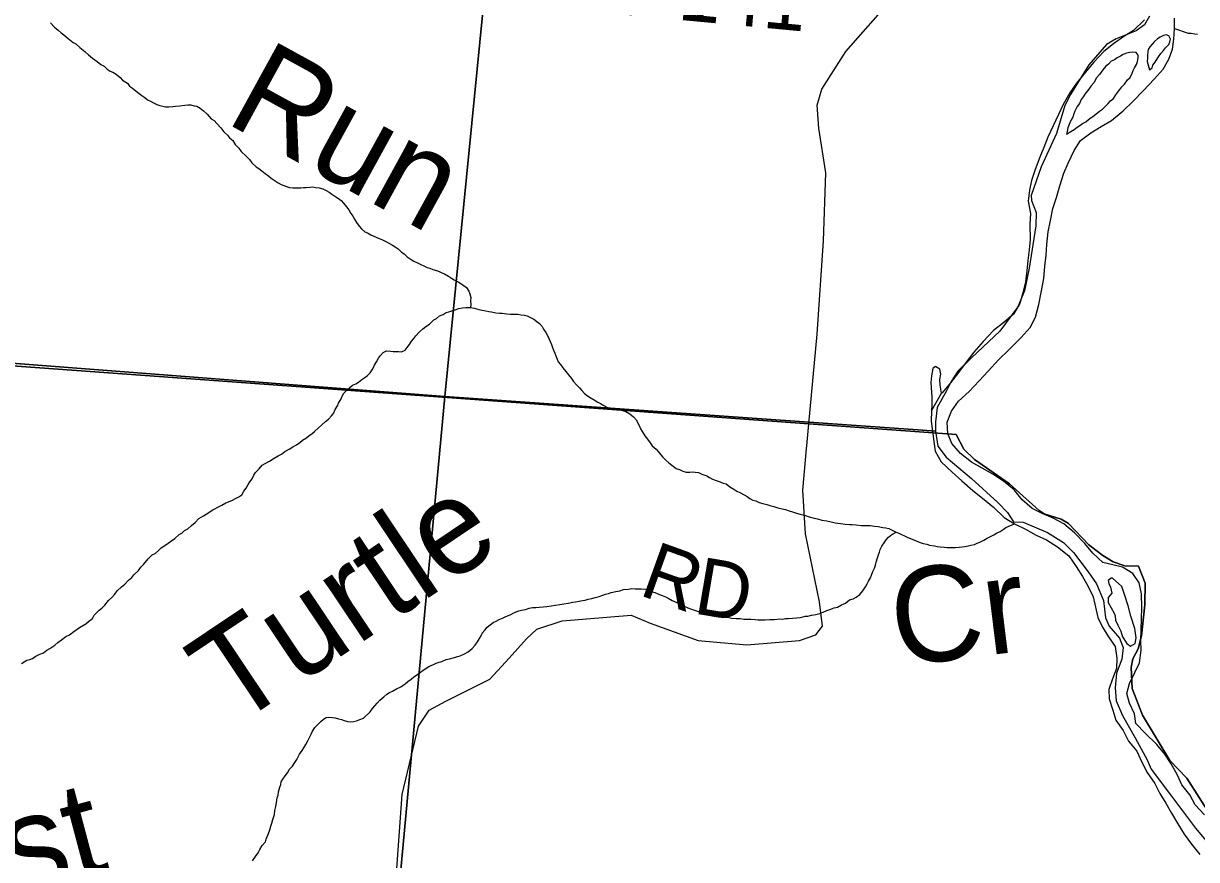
# Model space of a CAD drawing. Extents: x 0 to 1064, y 0 to 440.
# Drawn here: x 308.74 to 327.38, y 277.54 to 290.82 of the extents above; entities that cross this region are included whole.
import ezdxf

# ---------------------------------------------------------------- set-up
doc = ezdxf.new("R2010")
doc.units = 0
for name, color, linetype in [('GM_X_Major_River', 7, 'Continuous'), ('GM_X_Minor_River', 7, 'Continuous'), ('GM_X_Minor_River_Text', 7, 'Continuous'), ('GM_X_Section', 7, 'Continuous'), ('GM_X_Township', 7, 'Continuous'), ('GM_X_Township_Road', 7, 'Continuous'), ('GM_X_Township_Road_Text', 7, 'Continuous')]:
    doc.layers.add(name, color=color, linetype=linetype)

msp = doc.modelspace()

# ---------------------------------------------------------------- linework, layer by layer
at = {"layer": 'GM_X_Major_River'}
msp.add_line((323.172, 284.666), (323.328, 284.949), dxfattribs=at)
for points in [[(326.554, 290.88), (326.381, 290.713), (326.228, 290.619), (326.062, 290.5), (325.909, 290.381), (325.748, 290.207), (325.618, 290.052), (325.476, 289.878), (325.37, 289.722), (325.264, 289.535), (325.188, 289.379), (325.101, 289.198), (325.019, 289.018), (324.956, 288.855), (324.892, 288.698), (324.817, 288.505), (324.759, 288.33), (324.726, 288.173), (324.705, 288.003), (324.745, 287.802), (324.73, 287.627), (324.738, 287.39), (324.724, 287.226), (324.703, 287.057), (324.682, 286.893), (324.661, 286.718), (324.622, 286.542), (324.571, 286.373), (324.471, 286.205), (324.317, 286.074), (324.157, 285.943), (323.99, 285.769), (323.842, 285.602), (323.718, 285.44), (323.6, 285.278), (323.47, 285.116), (323.34, 284.955), (323.328, 284.949)], [(327.023, 290.576), (327.032, 290.746), (327.034, 290.909)], [(327.511, 278.246), (327.362, 278.406), (327.273, 278.565), (327.148, 278.725), (327.078, 278.878), (326.977, 279.061), (326.876, 279.215), (326.751, 279.368), (326.566, 279.547), (326.416, 279.701), (326.394, 279.853), (326.318, 280.024), (326.272, 280.177), (326.317, 280.334), (326.399, 280.508), (326.474, 280.665), (326.501, 280.865), (326.498, 281.016), (326.5, 281.186), (326.509, 281.362), (326.512, 281.544), (326.509, 281.762), (326.469, 281.933), (326.368, 282.086), (326.206, 282.186), (326.049, 282.219), (325.891, 282.257), (325.736, 282.405), (325.605, 282.559), (325.443, 282.732), (325.275, 282.874), (325.101, 282.961), (324.926, 283.037), (324.769, 283.118), (324.613, 283.254), (324.482, 283.414), (324.314, 283.55), (324.146, 283.662), (323.977, 283.755), (323.803, 283.855), (323.629, 283.991), (323.492, 284.151), (323.427, 284.31), (323.418, 284.486), (323.487, 284.661), (323.599, 284.823), (323.766, 284.978), (323.926, 285.146), (324.068, 285.301), (324.235, 285.481), (324.401, 285.636), (324.593, 285.833), (324.735, 285.995), (324.822, 286.157), (324.874, 286.356), (324.914, 286.55), (324.954, 286.774), (324.969, 286.968), (324.99, 287.143), (325.004, 287.313), (325.026, 287.513), (325.059, 287.694), (325.098, 287.882), (325.156, 288.057), (325.207, 288.244), (325.271, 288.443), (325.34, 288.606), (325.435, 288.805), (325.54, 288.967), (325.7, 289.086), (325.866, 289.186), (326.031, 289.281), (326.216, 289.436), (326.37, 289.585), (326.537, 289.758), (326.709, 289.938), (326.852, 290.099), (326.939, 290.256), (327.002, 290.418), (327.023, 290.576)], [(326.765, 290.278), (326.777, 290.294), (326.815, 290.349), (326.859, 290.396), (326.89, 290.438), (326.94, 290.492), (326.96, 290.535), (326.967, 290.577), (326.943, 290.626), (326.901, 290.645), (326.858, 290.634), (326.803, 290.604), (326.759, 290.581), (326.716, 290.539), (326.678, 290.497), (326.641, 290.455), (326.615, 290.413), (326.608, 290.371), (326.601, 290.322), (326.6, 290.273), (326.599, 290.219), (326.632, 290.09)], [(325.728, 289.343), (325.838, 289.429), (325.887, 289.465), (325.931, 289.507), (325.975, 289.554), (326.012, 289.596), (326.062, 289.632), (326.087, 289.674), (326.125, 289.728), (326.163, 289.776), (326.194, 289.818), (326.238, 289.86), (326.282, 289.926), (326.326, 289.968), (326.358, 290.034), (326.377, 290.077), (326.396, 290.119), (326.428, 290.173), (326.441, 290.222), (326.455, 290.276), (326.456, 290.319), (326.42, 290.362), (326.365, 290.369), (326.322, 290.364), (326.267, 290.353), (326.218, 290.329), (326.175, 290.306), (326.119, 290.276), (326.076, 290.246), (326.027, 290.223), (325.983, 290.175), (325.939, 290.145), (325.895, 290.085), (325.839, 290.013), (325.789, 289.953), (325.757, 289.887), (325.7, 289.827), (325.669, 289.779), (325.606, 289.701), (325.581, 289.659), (325.549, 289.617), (325.523, 289.551), (325.486, 289.503), (325.447, 289.43), (325.434, 289.388), (325.415, 289.333), (325.389, 289.291), (325.37, 289.243), (325.338, 289.164), (325.324, 289.11), (325.317, 289.067)], [(326.632, 290.09), (326.676, 290.12), (326.689, 290.162), (326.727, 290.21), (326.765, 290.278)], [(325.317, 289.067), (325.385, 289.109), (325.435, 289.138), (325.484, 289.174), (325.528, 289.204), (325.571, 289.233), (325.621, 289.263), (325.664, 289.298), (325.707, 289.328), (325.728, 289.343)], [(323.328, 284.949), (323.306, 285.076), (323.301, 285.167), (323.32, 285.252), (323.304, 285.331), (323.231, 285.375), (323.188, 285.339), (323.168, 285.224), (323.161, 285.121), (323.165, 285.036), (323.175, 284.89), (323.173, 284.763), (323.172, 284.666)], [(323.172, 284.666), (323.163, 284.502), (323.185, 284.344), (323.207, 284.18), (323.229, 284.028), (323.323, 283.857), (323.497, 283.696), (323.652, 283.554), (323.826, 283.4), (323.982, 283.282), (324.156, 283.14), (324.323, 282.973), (324.486, 282.874), (324.661, 282.786), (324.835, 282.693), (324.998, 282.617), (325.172, 282.505), (325.352, 282.363), (325.471, 282.197), (325.572, 282.038), (325.655, 281.885), (325.737, 281.714), (325.777, 281.549), (325.811, 281.385), (325.888, 281.232), (325.982, 281.079), (326.089, 280.926), (326.117, 280.737), (326.108, 280.574), (326.045, 280.411), (325.987, 280.242), (325.991, 280.09), (326.049, 279.913), (326.101, 279.755), (326.214, 279.589), (326.303, 279.418), (326.434, 279.258), (326.51, 279.087), (326.599, 278.922), (326.717, 278.744), (326.8, 278.585), (326.895, 278.432), (326.983, 278.273), (327.084, 278.107), (327.185, 277.942), (327.303, 277.782), (327.434, 277.616)], [(326.048, 282.01), (326.027, 282.007), (325.978, 281.971), (325.989, 281.922), (326.013, 281.867), (326.036, 281.77), (325.98, 281.704), (325.979, 281.625), (326.073, 281.454), (326.091, 281.411), (326.096, 281.344)], [(326.096, 281.344), (326.131, 281.265), (326.178, 281.167), (326.207, 281.076), (326.272, 280.971), (326.332, 280.928), (326.406, 280.969), (326.425, 281.06), (326.403, 281.212), (326.34, 281.407), (326.294, 281.572), (326.242, 281.736), (326.195, 281.877), (326.048, 282.01)]]:
    msp.add_lwpolyline(points, dxfattribs=at)
at = {"layer": 'GM_X_Minor_River'}
for points in [[(309.165, 290.832), (309.23, 290.763), (309.289, 290.719), (309.337, 290.675), (309.378, 290.643), (309.449, 290.586), (309.526, 290.523), (309.568, 290.498), (309.633, 290.441), (309.71, 290.378), (309.77, 290.328), (309.835, 290.271), (309.906, 290.22), (309.965, 290.17), (310.019, 290.144), (310.066, 290.1), (310.114, 290.068), (310.156, 290.049), (310.21, 290.017), (310.275, 289.966), (310.31, 289.922), (310.388, 289.878), (310.423, 289.828), (310.471, 289.796), (310.53, 289.746), (310.577, 289.714), (310.619, 289.682), (310.667, 289.65), (310.708, 289.613), (310.756, 289.587), (310.804, 289.561), (310.858, 289.535), (310.906, 289.522), (310.954, 289.508), (310.997, 289.501), (311.045, 289.499), (311.112, 289.503), (311.155, 289.508), (311.222, 289.518), (311.302, 289.528), (311.351, 289.532), (311.399, 289.531), (311.448, 289.517), (311.49, 289.51), (311.544, 289.478), (311.597, 289.434), (311.656, 289.383), (311.721, 289.308), (311.769, 289.283)], [(327.032, 290.746), (327.25, 290.67), (327.299, 290.669), (327.353, 290.662), (327.396, 290.655)], [(311.769, 289.283), (311.81, 289.233), (311.874, 289.164), (311.921, 289.102), (311.98, 289.051), (312.009, 289.008), (312.063, 288.964), (312.103, 288.902), (312.162, 288.845), (312.197, 288.79), (312.274, 288.714), (312.327, 288.664), (312.368, 288.608), (312.438, 288.546), (312.48, 288.52), (312.528, 288.482), (312.581, 288.438), (312.635, 288.4), (312.676, 288.368), (312.736, 288.324), (312.783, 288.292), (312.831, 288.266), (312.873, 288.247), (312.915, 288.233), (312.964, 288.22), (313.018, 288.212), (313.079, 288.21), (313.146, 288.214), (313.189, 288.219), (313.231, 288.217), (313.292, 288.222), (313.335, 288.226), (313.378, 288.219), (313.438, 288.211), (313.493, 288.197), (313.547, 288.171), (313.594, 288.146), (313.636, 288.114), (313.701, 288.069), (313.743, 288.044), (313.785, 288.012), (313.826, 287.968), (313.873, 287.912), (313.908, 287.863), (313.942, 287.807), (313.971, 287.764), (314, 287.714), (314.029, 287.659), (314.07, 287.603), (314.111, 287.559), (314.164, 287.515), (314.206, 287.495), (314.26, 287.463)], [(314.26, 287.463), (314.39, 287.406), (314.445, 287.387), (314.505, 287.355), (314.553, 287.33), (314.601, 287.299), (314.643, 287.273), (314.692, 287.242), (314.745, 287.192), (314.787, 287.161), (314.835, 287.118), (314.901, 287.074), (314.943, 287.049), (314.998, 287.023), (315.04, 286.998), (315.112, 286.967), (315.155, 286.948), (315.197, 286.935), (315.245, 286.915), (315.3, 286.896), (315.342, 286.883), (315.385, 286.864), (315.427, 286.845), (315.493, 286.807), (315.541, 286.776), (315.583, 286.751), (315.644, 286.72), (315.686, 286.694), (315.728, 286.663), (315.776, 286.626), (315.817, 286.57), (315.834, 286.527), (315.845, 286.472), (315.844, 286.418), (315.849, 286.357), (315.842, 286.308)], [(314.248, 285.272), (314.289, 285.338), (314.314, 285.393), (314.346, 285.447), (314.378, 285.507), (314.409, 285.549), (314.453, 285.597), (314.509, 285.62), (314.57, 285.619), (314.612, 285.612), (314.661, 285.612), (314.704, 285.611), (314.746, 285.604), (314.802, 285.633), (314.833, 285.675), (314.871, 285.723), (314.902, 285.778), (314.94, 285.819), (314.971, 285.861), (315.028, 285.921), (315.084, 285.969), (315.133, 286.011), (315.189, 286.046), (315.258, 286.112), (315.301, 286.135), (315.351, 286.177), (315.406, 286.2), (315.456, 286.23), (315.499, 286.241), (315.548, 286.259), (315.597, 286.276), (315.658, 286.293), (315.714, 286.304), (315.769, 286.309), (315.842, 286.308), (315.903, 286.301), (315.975, 286.281), (316.03, 286.268), (316.085, 286.255), (316.133, 286.248), (316.176, 286.241), (316.243, 286.228), (316.303, 286.221), (316.346, 286.22), (316.419, 286.212), (316.48, 286.205), (316.541, 286.204), (316.596, 286.203), (316.644, 286.196), (316.699, 286.189), (316.742, 286.176), (316.796, 286.151), (316.85, 286.125), (316.898, 286.088), (316.94, 286.057), (316.982, 286.007), (317.005, 285.964), (317.041, 285.915), (317.064, 285.866), (317.093, 285.81), (317.128, 285.725), (317.145, 285.676), (317.162, 285.633), (317.18, 285.584), (317.197, 285.541), (317.22, 285.492), (317.238, 285.449), (317.273, 285.405), (317.309, 285.35), (317.356, 285.294), (317.398, 285.239), (317.445, 285.183), (317.481, 285.134), (317.528, 285.084), (317.576, 285.035), (317.612, 284.992), (317.653, 284.942), (317.701, 284.905), (317.743, 284.88), (317.809, 284.842), (317.864, 284.804), (317.906, 284.785), (317.96, 284.754), (318.008, 284.729), (318.057, 284.709), (318.111, 284.696), (318.154, 284.689), (318.208, 284.682), (318.257, 284.675), (318.312, 284.656), (318.372, 284.619), (318.432, 284.575), (318.479, 284.519), (318.503, 284.47), (318.526, 284.427), (318.543, 284.384), (318.573, 284.341), (318.614, 284.273), (318.656, 284.218), (318.697, 284.162), (318.732, 284.113)], [(314.161, 285.196), (314.204, 285.231), (314.248, 285.272)], [(308.88, 280.733), (308.924, 280.762), (308.998, 280.802), (309.054, 280.825), (309.11, 280.865), (309.154, 280.894), (309.234, 280.947), (309.285, 280.988), (309.341, 281.028), (309.409, 281.081), (309.471, 281.109), (309.54, 281.162), (309.627, 281.226), (309.727, 281.283), (309.77, 281.319), (309.833, 281.371), (309.859, 281.419), (309.941, 281.502), (309.984, 281.531), (310.029, 281.578), (310.086, 281.655), (310.142, 281.702), (310.187, 281.755), (310.225, 281.808), (310.294, 281.873), (310.35, 281.914), (310.407, 281.979), (310.457, 282.02), (310.489, 282.061), (310.564, 282.132), (310.603, 282.185), (310.647, 282.226), (310.717, 282.315), (310.78, 282.38), (310.829, 282.403), (310.885, 282.45), (310.923, 282.491), (310.998, 282.537), (311.073, 282.59), (311.141, 282.642), (311.21, 282.701), (311.254, 282.724), (311.298, 282.765), (311.347, 282.794), (311.41, 282.846), (311.466, 282.893), (311.523, 282.958), (311.598, 282.998), (311.641, 283.027), (311.747, 283.097), (311.846, 283.149), (311.89, 283.172), (311.952, 283.206), (311.995, 283.223), (312.057, 283.251), (312.106, 283.274), (312.162, 283.303), (312.205, 283.332), (312.238, 283.392), (312.276, 283.439), (312.308, 283.499), (312.334, 283.54), (312.372, 283.588), (312.399, 283.648), (312.424, 283.689), (312.481, 283.748), (312.532, 283.807), (312.581, 283.83), (312.649, 283.871), (312.724, 283.917), (312.786, 283.951), (312.836, 283.98), (312.892, 284.021), (312.96, 284.061), (313.016, 284.096), (313.078, 284.13), (313.128, 284.165), (313.172, 284.2), (313.234, 284.241), (313.278, 284.276), (313.321, 284.305), (313.365, 284.34), (313.428, 284.399), (313.472, 284.44), (313.535, 284.499), (313.585, 284.534), (313.635, 284.587), (313.667, 284.628), (313.693, 284.688), (313.726, 284.748), (313.745, 284.79), (313.784, 284.861), (313.804, 284.903), (313.83, 284.951), (313.88, 285.004), (313.924, 285.039), (313.968, 285.074), (314.017, 285.097), (314.061, 285.126), (314.117, 285.167), (314.161, 285.196)], [(318.732, 284.113), (318.792, 284.057), (318.846, 283.995), (318.893, 283.939), (318.947, 283.884), (318.995, 283.84), (319.043, 283.803), (319.109, 283.753), (319.163, 283.734), (319.217, 283.708), (319.272, 283.695), (319.327, 283.694), (319.37, 283.699), (319.412, 283.693), (319.467, 283.686), (319.521, 283.66), (319.6, 283.634), (319.642, 283.609), (319.69, 283.584), (319.745, 283.559), (319.811, 283.539), (319.86, 283.52), (319.908, 283.507), (319.962, 283.463), (320.028, 283.426), (320.077, 283.394), (320.125, 283.369), (320.191, 283.331), (320.239, 283.306), (320.281, 283.275), (320.33, 283.25), (320.378, 283.237), (320.432, 283.211), (320.487, 283.198), (320.554, 283.179), (320.602, 283.166), (320.663, 283.146), (320.729, 283.127), (320.796, 283.113), (320.851, 283.1), (320.905, 283.081), (320.96, 283.062), (321.026, 283.042), (321.081, 283.029), (321.166, 283.003), (321.226, 282.984), (321.305, 282.964), (321.36, 282.951), (321.426, 282.931), (321.505, 282.918), (321.572, 282.904), (321.639, 282.891), (321.724, 282.877), (321.797, 282.87), (321.864, 282.863), (321.907, 282.862), (321.974, 282.855), (322.053, 282.847), (322.126, 282.846), (322.199, 282.844), (322.266, 282.837), (322.321, 282.83), (322.394, 282.816), (322.442, 282.809), (322.491, 282.796), (322.563, 282.759), (322.606, 282.739), (322.648, 282.727), (322.69, 282.701), (322.738, 282.682), (322.781, 282.663), (322.847, 282.632), (322.914, 282.606), (322.974, 282.581), (323.035, 282.561), (323.095, 282.548), (323.138, 282.535), (323.217, 282.521), (323.259, 282.514), (323.308, 282.508), (323.375, 282.5), (323.418, 282.499), (323.497, 282.498), (323.552, 282.497), (323.607, 282.502), (323.656, 282.507), (323.698, 282.513), (323.754, 282.524), (323.797, 282.535), (323.852, 282.546), (323.895, 282.564), (323.938, 282.581), (324, 282.611), (324.055, 282.646), (324.117, 282.675), (324.16, 282.699), (324.203, 282.722), (324.259, 282.752), (324.308, 282.781), (324.352, 282.817), (324.486, 282.874)], [(319.739, 281.416), (319.782, 281.404), (319.824, 281.397), (319.867, 281.39), (319.946, 281.382), (319.988, 281.375), (320.067, 281.368), (320.128, 281.367), (320.189, 281.36), (320.25, 281.358), (320.299, 281.358), (320.366, 281.35), (320.415, 281.349), (320.476, 281.348), (320.525, 281.347), (320.598, 281.352), (320.671, 281.351), (320.757, 281.361), (320.805, 281.36), (320.848, 281.366), (320.891, 281.371), (320.958, 281.376), (321.025, 281.381), (321.087, 281.386), (321.16, 281.403), (321.203, 281.408), (321.264, 281.419), (321.332, 281.43), (321.393, 281.447), (321.448, 281.47), (321.504, 281.494), (321.553, 281.511), (321.621, 281.54), (321.676, 281.551), (321.738, 281.587), (321.805, 281.61), (321.868, 281.664), (321.923, 281.681), (321.972, 281.71), (322.028, 281.752), (322.078, 281.806), (322.122, 281.872), (322.148, 281.92), (322.167, 281.962), (322.199, 282.017), (322.218, 282.059), (322.238, 282.113), (322.263, 282.168), (322.277, 282.216), (322.29, 282.264), (322.31, 282.331), (322.329, 282.379), (322.342, 282.422), (322.355, 282.464), (322.381, 282.518), (322.419, 282.572), (322.45, 282.621), (322.488, 282.663), (322.538, 282.704), (322.606, 282.739)], [(314.14, 279.787), (314.245, 279.886), (314.283, 279.94), (314.32, 279.982), (314.358, 280.024), (314.402, 280.072), (314.464, 280.125), (314.514, 280.167), (314.557, 280.191), (314.6, 280.214), (314.668, 280.249), (314.736, 280.285), (314.804, 280.332), (314.848, 280.368), (314.897, 280.403), (314.941, 280.439), (314.984, 280.469), (315.046, 280.516), (315.108, 280.558), (315.182, 280.605), (315.256, 280.64), (315.299, 280.658), (315.342, 280.675), (315.385, 280.687), (315.453, 280.716), (315.508, 280.727), (315.588, 280.75), (315.637, 280.767), (315.68, 280.773), (315.748, 280.808), (315.804, 280.837), (315.866, 280.891), (315.916, 280.945), (315.954, 280.999), (315.985, 281.053), (316.011, 281.095), (316.03, 281.137), (316.068, 281.185), (316.105, 281.233), (316.155, 281.269), (316.205, 281.305), (316.248, 281.328), (316.297, 281.352), (316.353, 281.375), (316.402, 281.398), (316.47, 281.428), (316.544, 281.463), (316.611, 281.492), (316.654, 281.503), (316.716, 281.514), (316.777, 281.532), (316.826, 281.543), (316.881, 281.542), (316.936, 281.547), (316.997, 281.552), (317.058, 281.557), (317.126, 281.568), (317.193, 281.579), (317.26, 281.59), (317.328, 281.601), (317.395, 281.612), (317.469, 281.628), (317.511, 281.634), (317.567, 281.645), (317.622, 281.656), (317.664, 281.661), (317.714, 281.673), (317.769, 281.684), (317.824, 281.701), (317.885, 281.718), (317.947, 281.741), (317.99, 281.753), (318.033, 281.764), (318.076, 281.782), (318.15, 281.799), (318.217, 281.81), (318.272, 281.827), (318.352, 281.837), (318.407, 281.843), (318.462, 281.842), (318.51, 281.841), (318.553, 281.84), (318.626, 281.832), (318.692, 281.801), (318.771, 281.781), (318.844, 281.749), (318.886, 281.736), (318.941, 281.711), (318.983, 281.692), (319.049, 281.654), (319.122, 281.623), (319.182, 281.591), (319.23, 281.572), (319.297, 281.54), (319.357, 281.515), (319.418, 281.495), (319.484, 281.476), (319.551, 281.463), (319.618, 281.443), (319.66, 281.43), (319.739, 281.416)], [(308.707, 280.653), (308.788, 280.705), (308.837, 280.716), (308.88, 280.733)], [(312.379, 277.517), (312.424, 277.588), (312.468, 277.647), (312.494, 277.695), (312.533, 277.761), (312.584, 277.82), (312.597, 277.862), (312.631, 277.952), (312.651, 278.012), (312.671, 278.066), (312.685, 278.114), (312.699, 278.175), (312.726, 278.253), (312.734, 278.319), (312.748, 278.379), (312.756, 278.44), (312.771, 278.518), (312.785, 278.56), (312.792, 278.615), (312.813, 278.687), (312.827, 278.729), (312.834, 278.771), (312.86, 278.813), (312.898, 278.867), (312.937, 278.92), (312.962, 278.968), (313.013, 279.021), (313.051, 279.08), (313.083, 279.128), (313.103, 279.17), (313.123, 279.212), (313.167, 279.271), (313.193, 279.313), (313.225, 279.366), (313.258, 279.426), (313.29, 279.486), (313.31, 279.528), (313.33, 279.576), (313.368, 279.635), (313.419, 279.688), (313.463, 279.729), (313.507, 279.771), (313.55, 279.794), (313.593, 279.798), (313.647, 279.797), (313.69, 279.789), (313.744, 279.775), (313.792, 279.762), (313.835, 279.748), (313.889, 279.734), (313.937, 279.727), (313.98, 279.732), (314.029, 279.742), (314.085, 279.765), (314.14, 279.787)]]:
    msp.add_lwpolyline(points, dxfattribs=at)
at = {"layer": 'GM_X_Section'}
for points in [[(317.022, 300.99), (315.434, 284.894), (298.706, 286.183), (300.126, 302.432)], [(298.706, 286.183), (315.434, 284.894), (313.896, 268.381), (297.266, 269.783), (298.627, 286.184)]]:
    msp.add_lwpolyline(points, close=True, dxfattribs=at)
for points in [[(326.633, 290.94), (326.557, 290.802), (326.422, 290.708), (326.105, 290.58), (325.952, 290.492), (325.668, 290.169), (325.381, 289.696), (325.287, 289.521), (325.158, 289.075), (324.913, 288.546), (324.753, 288.089), (324.758, 288.01), (324.833, 287.821), (324.83, 287.609), (324.721, 286.938), (324.648, 286.576), (324.541, 286.323), (324.255, 285.934), (323.812, 285.518), (323.59, 285.298), (323.484, 285.136), (323.409, 284.986), (323.259, 284.722), (323.231, 284.492), (323.235, 284.343), (323.028, 284.362), (315.434, 284.894), (317.022, 300.99)], [(313.896, 268.381), (315.434, 284.894), (323.028, 284.362), (323.235, 284.343), (323.272, 284.109), (323.403, 283.931), (323.803, 283.591), (324.226, 283.214), (324.375, 283.054), (324.475, 282.907), (324.627, 282.898), (325.012, 282.734), (325.269, 282.578), (325.424, 282.418), (325.661, 282.111), (325.791, 281.921), (325.902, 281.652), (325.933, 281.379), (325.991, 281.245), (326.158, 281.054), (326.216, 280.908), (326.195, 280.72), (326.112, 280.497), (326.09, 280.268), (326.104, 280.061), (326.203, 279.829), (326.409, 279.474), (326.597, 279.12), (326.661, 278.973), (326.951, 278.586), (327.366, 278.034), (327.674, 277.671)]]:
    msp.add_lwpolyline(points, dxfattribs=at)
at = {"layer": 'GM_X_Township'}
for points in [[(304.628, 285.671), (321.22, 284.461), (323.559, 284.291), (323.684, 284.061), (323.854, 283.897), (324.408, 283.508), (324.883, 283.082), (324.959, 283.033), (325.228, 282.948), (325.347, 282.877), (325.671, 282.541), (325.89, 282.369), (326.059, 282.271), (326.243, 282.206), (326.459, 282.202), (326.567, 281.932), (326.559, 281.586), (326.507, 281.093), (326.455, 280.885), (326.371, 280.728), (326.342, 280.591), (326.36, 280.255), (326.521, 279.834), (326.958, 279.11), (327.228, 278.829), (327.619, 278.219)], [(327.619, 278.219), (327.228, 278.829), (326.958, 279.11), (326.521, 279.834), (326.36, 280.255), (326.342, 280.591), (326.371, 280.728), (326.455, 280.885), (326.507, 281.093), (326.559, 281.586), (326.567, 281.932), (326.459, 282.202), (326.243, 282.206), (326.059, 282.271), (325.89, 282.369), (325.671, 282.541), (325.347, 282.877), (325.228, 282.948), (324.959, 283.033), (324.883, 283.082), (324.408, 283.508), (323.854, 283.897), (323.684, 284.061), (323.559, 284.291), (321.22, 284.461), (304.628, 285.671)]]:
    msp.add_lwpolyline(points, dxfattribs=at)
at = {"layer": 'GM_X_Township_Road'}
for points in [[(321.189, 284.112), (321.22, 284.461), (321.35, 285.889), (321.453, 287.37), (321.491, 288.45), (321.378, 289.162), (321.352, 289.526), (321.428, 289.781), (321.806, 290.377), (322.44, 291.092)], [(314.203, 270.925), (314.754, 278.573), (315.016, 279.657), (315.183, 279.91), (315.452, 280.053), (316.148, 280.402), (316.456, 280.739), (316.733, 281.045), (316.899, 281.201), (317.301, 281.33), (318.394, 281.42), (318.696, 281.295), (319.463, 281.018), (320.233, 280.948), (321.071, 281.017), (321.333, 281.111), (321.438, 281.249), (321.388, 281.632), (321.165, 282.716), (321.125, 283.409), (321.185, 284.065), (321.189, 284.112)]]:
    msp.add_lwpolyline(points, dxfattribs=at)

# ---------------------------------------------------------------- texts
at = {"layer": 'GM_X_Minor_River_Text'}
for s, height, rotation, p in [('Run', 1.515, 331.2454, (311.914, 289.265)), ('Turtle', 1.5151, 33.8093, (312.07, 279.617)), ('Cr', 1.5151, 7.0601, (322.614, 280.603)), ('East', 1.5151, 14.8895, (306.21, 276.314))]:
    msp.add_text(s, height=height, rotation=rotation, dxfattribs=at).set_placement(p)
at = {"layer": 'GM_X_Township_Road_Text'}
for s, height, rotation, p in [('T-141', 0.9091, 354.6526, (317.982, 290.992)), ('R', 0.909, 340.2233, (318.498, 281.75)), ('D', 0.909, 350.3315, (319.367, 281.454))]:
    msp.add_text(s, height=height, rotation=rotation, dxfattribs=at).set_placement(p)

doc.saveas('drawing.dxf')
